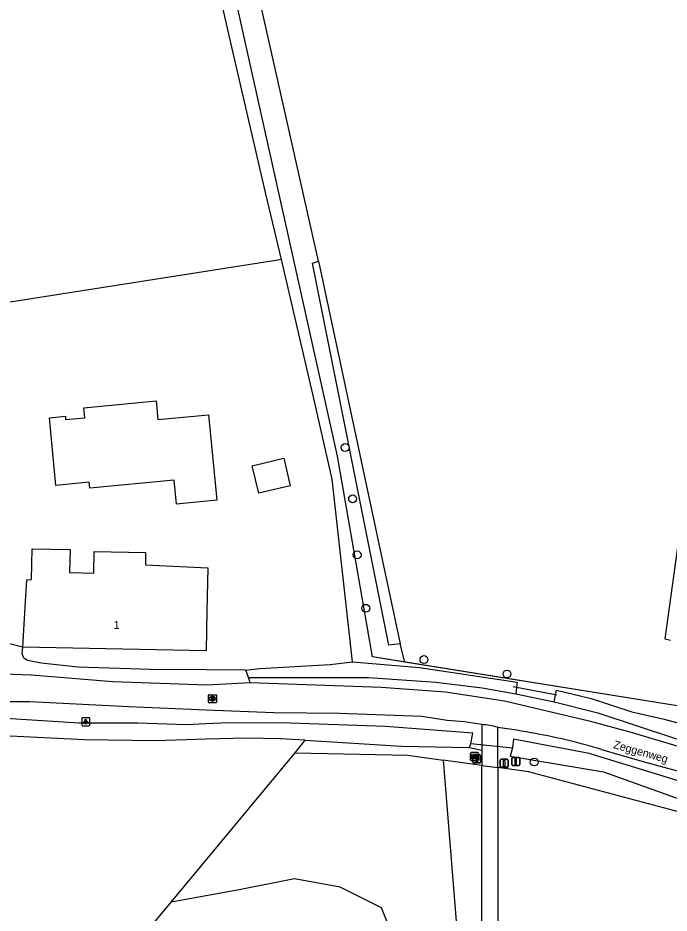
# Model space of a CAD drawing. Extents: x 164494 to 166241, y 382475 to 384494.
# Drawn here: x 165004.2 to 165085.6, y 383435.1 to 383546.9 of the extents above; entities that cross this region are included whole.
import ezdxf

# ---------------------------------------------------------------- set-up
doc = ezdxf.new("R2010")
doc.units = 0
for name, color, linetype in [('IMGEO_Afsluitpaal', 7, 'Continuous'), ('IMGEO_Boom', 7, 'Continuous'), ('IMGEO_Duiker', 7, 'Continuous'), ('IMGEO_Grasland_agrarisch', 7, 'Continuous'), ('IMGEO_Grasland_overig', 7, 'Continuous'), ('IMGEO_Groenvoorziening', 7, 'Continuous'), ('IMGEO_Hek', 7, 'Continuous'), ('IMGEO_Informatiebord', 7, 'Continuous'), ('IMGEO_Lichtpunt', 7, 'Continuous'), ('IMGEO_Loofbos', 7, 'Continuous'), ('IMGEO_Openbare_ruimte_label', 7, 'Continuous'), ('IMGEO_Pand', 7, 'Continuous'), ('IMGEO_Pand_nummerreeks', 7, 'Continuous'), ('IMGEO_Rijbaan_lokaal_halfverhard', 7, 'Continuous'), ('IMGEO_Rioolput', 7, 'Continuous'), ('IMGEO_Waterloop', 7, 'Continuous')]:
    doc.layers.add(name, color=color, linetype=linetype)

msp = doc.modelspace()

# ---------------------------------------------------------------- linework, layer by layer
at = {"layer": 'IMGEO_Afsluitpaal'}
for p, q in [((165061.02, 383454), (165061.02, 383454.8)), ((165061.02, 383454.8), (165061.02, 383454)), ((165061.12, 383454.9), (165061.91, 383454.9)), ((165061.91, 383454.9), (165061.12, 383454.9)), ((165062.01, 383454.8), (165062.01, 383454)), ((165062.01, 383454), (165062.01, 383454.8)), ((165065.9, 383453.68), (165065.9, 383454.47)), ((165065.9, 383454.47), (165065.9, 383453.68)), ((165066, 383454.57), (165066.79, 383454.57)), ((165066.79, 383454.57), (165066, 383454.57)), ((165066.89, 383454.47), (165066.89, 383453.68)), ((165066.89, 383453.68), (165066.89, 383454.47)), ((165061.91, 383453.9), (165061.12, 383453.9)), ((165061.12, 383453.9), (165061.91, 383453.9)), ((165064.46, 383453.44), (165064.46, 383454.24)), ((165064.46, 383454.24), (165064.46, 383453.44)), ((165064.56, 383454.34), (165065.35, 383454.34)), ((165065.35, 383454.34), (165064.56, 383454.34)), ((165065.35, 383453.34), (165064.56, 383453.34)), ((165064.56, 383453.34), (165065.35, 383453.34)), ((165065.45, 383454.24), (165065.45, 383453.44)), ((165065.45, 383453.44), (165065.45, 383454.24)), ((165066.79, 383453.58), (165066, 383453.58)), ((165066, 383453.58), (165066.79, 383453.58))]:
    msp.add_line(p, q, dxfattribs=at)
for points in [[(165061.44, 383454.78), (165061.59, 383454.78), (165061.59, 383454.03), (165061.44, 383454.03), (165061.44, 383454.78)], [(165064.88, 383454.22), (165065.03, 383454.22), (165065.03, 383453.47), (165064.88, 383453.47), (165064.88, 383454.22)], [(165066.32, 383454.45), (165066.47, 383454.45), (165066.47, 383453.7), (165066.32, 383453.7), (165066.32, 383454.45)]]:
    msp.add_lwpolyline(points, dxfattribs=at)
for centre, start, end in [((165061.12, 383454.8), 90, 180), ((165061.12, 383454.8), 90, 180), ((165061.91, 383454.8), 0, 90), ((165061.91, 383454.8), 360, 90), ((165066, 383454.47), 90, 180), ((165066, 383454.47), 90, 180), ((165066.79, 383454.47), 0, 90), ((165066.79, 383454.47), 360, 90), ((165061.12, 383454), 180, 270), ((165061.12, 383454), 180, 270), ((165061.91, 383454), 270, 0), ((165061.91, 383454), 270, 0), ((165064.56, 383454.24), 90, 180), ((165064.56, 383454.24), 90, 180), ((165064.56, 383453.44), 180, 270), ((165064.56, 383453.44), 180, 270), ((165065.35, 383454.24), 0, 90), ((165065.35, 383454.24), 360, 90), ((165065.35, 383453.44), 270, 0), ((165065.35, 383453.44), 270, 0), ((165066, 383453.68), 180, 270), ((165066, 383453.68), 180, 270), ((165066.79, 383453.68), 270, 0), ((165066.79, 383453.68), 270, 0)]:
    msp.add_arc(centre, 0.1, start, end, dxfattribs=at)
at = {"layer": 'IMGEO_Boom'}
for centre in [(165045.1, 383493.28), (165046.02, 383486.87), (165046.59, 383479.89), (165047.67, 383473.21), (165054.93, 383466.8), (165065.31, 383465), (165068.71, 383454)]:
    msp.add_circle(centre, 0.489, dxfattribs=at)
at = {"layer": 'IMGEO_Duiker'}
for points in [[(165071.55, 383462.36), (165071.38, 383462.39), (165066.5, 383463.32), (165066.08, 383463.4)], [(165060.79, 383456.33), (165066, 383455.76)]]:
    msp.add_lwpolyline(points, dxfattribs=at)
at = {"layer": 'IMGEO_Grasland_agrarisch'}
msp.add_lwpolyline([(165037.14, 383516.76), (165036.43, 383516.65), (165000.55, 383511.04)], dxfattribs=at)
at = {"layer": 'IMGEO_Grasland_overig'}
for points in [[(165020.22, 383603.83), (165064.91, 383595.43), (165078.35, 383592.91), (165101.6, 383588.5), (165101.06, 383585.06), (165092.78, 383525.31), (165085.03, 383469.37), (165085.73, 383469.23)], [(165037.14, 383516.76), (165035.14, 383525.13), (165030.59, 383544.75), (165021.01, 383586.79), (165023.61, 383587.29)], [(165045.99, 383466.5), (165043.45, 383489.32), (165041.07, 383499.94), (165037.14, 383516.76)], [(165085.8, 383461.14), (165084, 383461.43), (165052.53, 383466.48)], [(165066.39, 383462.52), (165071.21, 383461.54)], [(165062.17, 383458.67), (165062.17, 383455.47)], [(165064.17, 383453.3), (165064.17, 383455.05), (165064.17, 383458.34)], [(165062.17, 383455.47), (165062.17, 383453.58)], [(165062.17, 383406.13), (165062.17, 383453.58)], [(165062.17, 383453.58), (165064.17, 383453.3)], [(165161.41, 383435.97), (165156.25, 383438.71), (165151.08, 383439.85), (165117.59, 383441.32), (165106.08, 383442.96), (165089.86, 383446.96), (165068.01, 383452.77), (165064.17, 383453.3)], [(165064.17, 383453.3), (165064.17, 383424.66)]]:
    msp.add_lwpolyline(points, dxfattribs=at)
at = {"layer": 'IMGEO_Groenvoorziening'}
for points in [[(165004.81, 383468.34), (164997.61, 383470.12)], [(165032.68, 383465.48), (165027.71, 383465.51), (165020.79, 383465.54), (165011.75, 383465.84), (165007.14, 383466.37), (165005.43, 383466.67), (165004.94, 383466.98), (165004.75, 383467.57), (165004.81, 383468.34)], [(165033.24, 383463.93), (165033, 383464.54)], [(165060.63, 383455.8), (165062.17, 383455.47)], [(165062.17, 383453.58), (165057.32, 383454.25)]]:
    msp.add_lwpolyline(points, dxfattribs=at)
at = {"layer": 'IMGEO_Hek'}
for points in [[(165120.5, 383455.57), (165048.52, 383467.13), (165044.15, 383492.19), (165030.79, 383552.26), (165020.22, 383603.83), (165064.91, 383595.43)], [(165037.14, 383516.76), (165035.14, 383525.13)], [(165045.99, 383466.5), (165043.45, 383489.32), (165041.07, 383499.94), (165037.14, 383516.76)]]:
    msp.add_lwpolyline(points, dxfattribs=at)
at = {"layer": 'IMGEO_Informatiebord'}
for p, q in [((165060.74, 383454.28), (165060.74, 383455.08)), ((165060.74, 383455.08), (165060.74, 383454.28)), ((165060.84, 383455.18), (165061.63, 383455.18)), ((165061.63, 383455.18), (165060.84, 383455.18)), ((165061.73, 383455.08), (165061.73, 383454.28)), ((165061.73, 383454.28), (165061.73, 383455.08)), ((165061.63, 383454.18), (165060.84, 383454.18)), ((165060.84, 383454.18), (165061.63, 383454.18))]:
    msp.add_line(p, q, dxfattribs=at)
for points in [[(165060.84, 383454.91), (165061.63, 383454.91), (165061.63, 383454.45), (165060.84, 383454.45), (165060.84, 383454.91)], [(165060.91, 383454.85), (165060.91, 383454.51), (165061.18, 383454.51), (165061.18, 383454.73), (165061.29, 383454.73), (165061.29, 383454.51), (165061.56, 383454.51), (165061.56, 383454.85), (165061.29, 383454.85), (165061.29, 383454.77), (165061.18, 383454.77), (165061.18, 383454.85), (165060.91, 383454.85)]]:
    msp.add_lwpolyline(points, dxfattribs=at)
for centre, start, end in [((165060.84, 383455.08), 90, 180), ((165060.84, 383455.08), 90, 180), ((165061.63, 383455.08), 0, 90), ((165061.63, 383455.08), 360, 90), ((165060.84, 383454.28), 180, 270), ((165060.84, 383454.28), 180, 270), ((165061.63, 383454.28), 270, 0), ((165061.63, 383454.28), 270, 0)]:
    msp.add_arc(centre, 0.1, start, end, dxfattribs=at)
at = {"layer": 'IMGEO_Lichtpunt'}
for p, q in [((165012.19, 383459.44), (165012.19, 383458.63)), ((165012.19, 383459.44), (165012.19, 383458.63)), ((165013.09, 383459.54), (165012.29, 383459.54)), ((165013.09, 383459.54), (165012.29, 383459.54)), ((165013.19, 383458.63), (165013.19, 383459.44)), ((165013.19, 383458.63), (165013.19, 383459.44)), ((165012.29, 383458.54), (165013.09, 383458.54)), ((165012.29, 383458.54), (165013.09, 383458.54))]:
    msp.add_line(p, q, dxfattribs=at)
for points in [[(165012.57, 383459.1), (165012.6, 383459.08), (165012.42, 383458.81), (165012.38, 383458.84), (165012.57, 383459.1)], [(165012.67, 383459.06), (165012.71, 383459.06), (165012.71, 383458.73), (165012.67, 383458.73), (165012.67, 383459.06)], [(165012.78, 383459.08), (165012.82, 383459.1), (165013, 383458.84), (165012.96, 383458.81), (165012.78, 383459.08)]]:
    msp.add_lwpolyline(points, dxfattribs=at)
msp.add_circle((165012.69, 383459.24), 0.0994, dxfattribs=at)
for centre, start, end in [((165012.29, 383459.44), 90, 180), ((165012.29, 383459.44), 90, 180), ((165013.09, 383459.44), 0, 90), ((165013.09, 383459.44), 0, 90), ((165012.29, 383458.63), 180, 270), ((165012.29, 383458.63), 180, 270), ((165013.09, 383458.63), 270, 0), ((165013.09, 383458.63), 270, 360)]:
    msp.add_arc(centre, 0.0946, start, end, dxfattribs=at)
at = {"layer": 'IMGEO_Loofbos'}
for points in [[(165041.76, 383516.57), (165026.6, 383583.92), (165026.35, 383585.36), (165025.88, 383587.42), (165023.61, 383587.29)], [(165052.53, 383466.48), (165048.52, 383467.13), (165044.15, 383492.19), (165030.79, 383552.26), (165024.1, 383584.92), (165023.61, 383587.29)], [(165051.95, 383468.78), (165050.54, 383468.61), (165041.02, 383516.3), (165041.76, 383516.57)], [(165041.76, 383516.57), (165051.95, 383468.78)], [(165052.53, 383466.48), (165051.95, 383468.78)], [(165038.85, 383455.14), (165040.11, 383456.72)], [(165023.36, 383436.48), (165038.85, 383455.14)], [(165038.85, 383455.14), (165052.91, 383454.85), (165057.32, 383454.25)], [(165057.32, 383454.25), (165059.47, 383427.91), (165060.47, 383406.61)], [(165060.47, 383406.61), (165056.45, 383408.37), (165056.93, 383414.89), (165055.01, 383422.47), (165049.65, 383435.79), (165044.47, 383438.38), (165038.77, 383439.4), (165031.86, 383438.02), (165023.36, 383436.48)], [(165003.15, 383421.48), (165016.58, 383428.32), (165023.36, 383436.48)]]:
    msp.add_lwpolyline(points, dxfattribs=at)
at = {"layer": 'IMGEO_Pand'}
for points in [[(165023.75, 383489.22), (165013.19, 383488.21), (165013.12, 383488.94), (165008.97, 383488.54), (165008.15, 383497.01), (165010.14, 383497.2), (165010.18, 383496.77), (165012.56, 383497), (165012.44, 383498.25), (165021.48, 383499.12), (165021.7, 383496.77), (165028.04, 383497.38), (165029.07, 383486.69), (165024.04, 383486.2), (165023.75, 383489.22)], [(165033.48, 383491.01), (165037.42, 383491.96), (165038.24, 383488.52), (165034.3, 383487.57), (165033.48, 383491.01)], [(165004.81, 383468.34), (165005.11, 383473.33), (165005.31, 383476.77), (165005.91, 383476.8), (165005.98, 383480.63), (165010.73, 383480.54), (165010.68, 383477.66), (165013.69, 383477.6), (165013.74, 383480.28), (165020.17, 383480.16), (165020.14, 383478.62), (165027.93, 383478.25), (165027.83, 383472.9), (165027.73, 383467.9), (165004.81, 383468.34)]]:
    msp.add_lwpolyline(points, dxfattribs=at)
at = {"layer": 'IMGEO_Rijbaan_lokaal_halfverhard'}
for points in [[(164943.46, 383486.01), (164949.15, 383484.16), (164964.67, 383477.92), (164974.24, 383473.55), (164981.12, 383470.33), (164985.67, 383468.36), (164993.09, 383466.49), (164999.08, 383465.15), (165005.87, 383464.88), (165016.06, 383464.08), (165027.85, 383463.63), (165033.24, 383463.93)], [(165057.83, 383459.2), (165054.68, 383459.67), (165044.4, 383460.07), (165036.17, 383460.15), (165027.71, 383460.49), (165018.06, 383460.88), (165005.71, 383461.54), (164999.22, 383461.52), (164989.29, 383463.57), (164983.35, 383465.27), (164978.43, 383467.33), (164973.99, 383469.17), (164962.71, 383474.17), (164955.54, 383477.75), (164949.08, 383480.26), (164948.15, 383480.42), (164943.99, 383481.71), (164943.11, 383481.88)], [(165033.24, 383463.93), (165049.61, 383463.36), (165057.62, 383462.78), (165064.98, 383461.64), (165075.55, 383459.14), (165080.96, 383457.71), (165091.53, 383454.54), (165099.43, 383452.82), (165113.65, 383450.05), (165121.19, 383449.33), (165123.03, 383449.22), (165128.16, 383448.91), (165139.72, 383448.73), (165145.08, 383448.93)], [(165077.11, 383455.56), (165082.14, 383454.1), (165096.24, 383450.26), (165106.93, 383448.06), (165118.01, 383446.32), (165120.98, 383445.87), (165123.3, 383445.65), (165124.51, 383445.51), (165127.68, 383445.42), (165132.06, 383445.11), (165144.57, 383445.21), (165150.36, 383444.72), (165157.6, 383443.62)]]:
    msp.add_lwpolyline(points, dxfattribs=at)
for centre, radius, start, end in [((165055.58, 383422.5), 36.77, 79.6819, 86.5004), ((165061.79, 383450.27), 8.41, 73.5632, 87.4192), ((165053.22, 383378.46), 80.62, 78.8209, 82.1908), ((165055.89, 383385.52), 73.19, 73.1407, 79.8002)]:
    msp.add_arc(centre, radius, start, end, dxfattribs=at)
at = {"layer": 'IMGEO_Rioolput'}
for p, q in [((165028.01, 383461.48), (165028.01, 383462.34)), ((165028.09, 383462.41), (165028.94, 383462.41)), ((165029.01, 383462.34), (165029.01, 383461.48)), ((165028.94, 383461.41), (165028.09, 383461.41)), ((165028.5, 383462.19), (165028.52, 383462.19)), ((165028.52, 383461.63), (165028.5, 383461.63))]:
    msp.add_line(p, q, dxfattribs=at)
for points in [[(165028.01, 383461.48), (165028.01, 383462.34)], [(165028.09, 383462.41), (165028.94, 383462.41)], [(165029.01, 383462.34), (165029.01, 383461.48)], [(165028.94, 383461.41), (165028.09, 383461.41)], [(165028.6, 383462.11), (165028.35, 383462.11), (165028.35, 383461.71)], [(165028.35, 383461.71), (165028.47, 383461.71), (165028.47, 383461.87), (165028.48, 383461.87)], [(165028.53, 383462.03), (165028.47, 383462.03), (165028.47, 383461.95)], [(165028.47, 383461.95), (165028.52, 383461.95)], [(165028.53, 383461.84), (165028.6, 383461.71), (165028.74, 383461.71), (165028.68, 383461.84)]]:
    msp.add_lwpolyline(points, dxfattribs=at)
for centre, radius, start, end in [((165028.09, 383462.34), 0.0765, 91.552, 178.448), ((165028.09, 383462.34), 0.0765, 91.552, 178.448), ((165028.94, 383462.34), 0.0765, 1.552, 88.448), ((165028.94, 383462.34), 0.0765, 1.552, 88.448), ((165028.09, 383461.49), 0.0765, 181.552, 268.448), ((165028.09, 383461.49), 0.0765, 181.552, 268.448), ((165028.48, 383461.82), 0.0533, 26.0293, 88.6989), ((165028.51, 383462.14), 0.19, 274.7715, 282.9687), ((165028.53, 383461.93), 0.0964, 77.0061, 93.1865), ((165028.55, 383461.99), 0.0378, 276.6634, 79.6772), ((165028.6, 383462), 0.109, 350.3612, 89.416), ((165028.6, 383462), 0.112, 277.5842, 350.9817), ((165028.58, 383461.78), 0.108, 29.5134, 73.7905), ((165028.94, 383461.49), 0.0765, 271.552, 358.448), ((165028.94, 383461.49), 0.0765, 271.552, 358.448)]:
    msp.add_arc(centre, radius, start, end, dxfattribs=at)
for centre, major_axis, ratio, start_param, end_param in [((165028.5, 383461.91), (-0.387, 0.002), 0.722429, 4.712389, 7.853982), ((165028.52, 383461.91), (-0.39, 0.002), 0.717154, 1.570796, 4.712389)]:
    msp.add_ellipse(centre, major_axis=major_axis, ratio=ratio, start_param=start_param, end_param=end_param, dxfattribs=at)
at = {"layer": 'IMGEO_Waterloop'}
for points in [[(165060.63, 383455.8), (165060.79, 383456.33), (165061.03, 383457.62), (165050.14, 383458.42), (165038.21, 383458.87), (165030.51, 383458.89), (165027.71, 383458.77), (165025.25, 383458.66), (165019.19, 383458.85), (165011.88, 383458.85), (165000, 383459.62), (164997.72, 383459.89), (164992.05, 383460.23), (164986.15, 383461.15), (164983.64, 383461.86), (164978, 383465.5), (164967.24, 383470.56), (164964.64, 383472.2), (164963.14, 383472.83), (164960.11, 383474.51), (164956.31, 383476.16), (164954.09, 383477.29), (164951, 383478.34), (164947.97, 383479.58)], [(165040.11, 383456.72), (165036.98, 383456.91), (165032.77, 383457), (165027.71, 383456.84), (165021.43, 383456.65), (165012.53, 383456.77), (165002.42, 383457.27), (165000, 383457.52), (164992.84, 383458.07), (164987.73, 383459.04), (164983.41, 383460.24), (164966.99, 383468.8), (164953.47, 383475.35), (164949.38, 383477.15)], [(165032.68, 383465.48), (165034.42, 383465.7), (165043.22, 383466.2), (165045.99, 383466.5)], [(165045.99, 383466.5), (165054.39, 383465.83), (165066.59, 383463.99), (165066.5, 383463.32), (165066.39, 383462.52)], [(165033, 383464.54), (165032.68, 383465.48)], [(165033, 383464.54), (165047.99, 383464.58), (165056.41, 383463.98), (165062.2, 383463.27), (165066.39, 383462.52)], [(165071.21, 383461.54), (165071.38, 383462.39), (165071.49, 383462.98), (165075.83, 383461.94), (165080.91, 383460.27), (165084.93, 383459.34), (165093.4, 383457.08), (165100.01, 383455.72), (165111.06, 383454.25), (165115.38, 383453.44), (165121.52, 383453.01), (165130.63, 383452.37), (165133.06, 383452.43)], [(165071.21, 383461.54), (165076.65, 383460.14), (165086.36, 383456.93), (165096.33, 383454.33), (165105.08, 383452.91), (165115.95, 383450.74), (165122.55, 383450.43), (165126.11, 383450.26), (165133.06, 383450.11), (165133.06, 383451.15), (165133.06, 383452.43)], [(165040.11, 383456.72), (165052.11, 383455.99), (165060.63, 383455.8)], [(165077.37, 383452.77), (165097.49, 383445.58), (165103.94, 383444.11), (165113.31, 383442.5), (165123.94, 383441.91), (165125.93, 383441.91), (165131.18, 383441.9), (165131.09, 383442.73), (165131.18, 383443.52), (165129.29, 383443.57), (165125.11, 383443.97), (165120.24, 383444.43), (165113.74, 383444.77), (165106.99, 383445.82), (165096.6, 383448.63), (165075.55, 383455.07), (165066.12, 383456.87), (165066, 383455.76), (165065.69, 383454.73), (165077.37, 383452.77)]]:
    msp.add_lwpolyline(points, dxfattribs=at)

# ---------------------------------------------------------------- texts
at = {"layer": 'IMGEO_Openbare_ruimte_label'}
msp.add_text('Zeggenweg', height=1, rotation=344.3379, dxfattribs=at).set_placement((165078.52, 383455.76))
at = {"layer": 'IMGEO_Pand_nummerreeks'}
msp.add_text('1', height=1, rotation=358.9154, dxfattribs=at).set_placement((165016.16, 383470.64))

doc.saveas('drawing.dxf')
